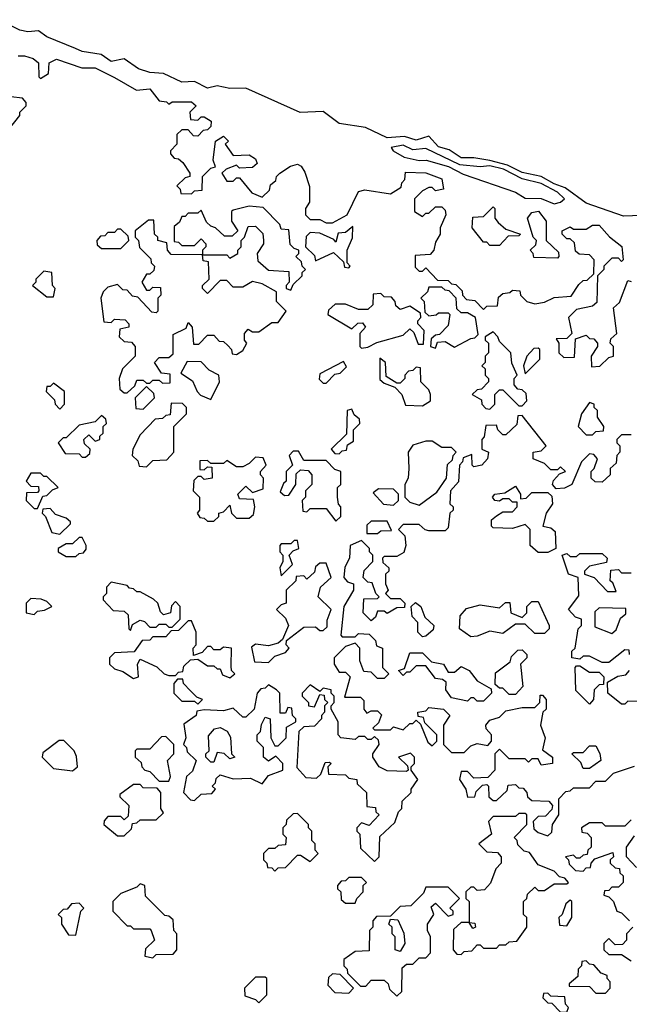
# Model space of a CAD drawing. Extents: x 2889633 to 3052318, y 540750 to 918690.
# Tile 311 of 656: x 2902080 to 2903979, y 779285 to 782353. Entities that reach past the tile are written whole.
import ezdxf

# ---------------------------------------------------------------- set-up
doc = ezdxf.new("R2010")
doc.units = 0

msp = doc.modelspace()

# ---------------------------------------------------------------- linework, layer by layer
at = {"layer": '0CON02XD'}
for points in [[(2903845, 781781.8), (2903779.7, 781829.7), (2903745, 781841.4), (2903705, 781864.4), (2903645, 781876.5), (2903599.7, 781899.7), (2903545, 781914.6), (2903495, 781922.9), (2903455, 781922.2), (2903417.6, 781947.6), (2903385, 781956.9), (2903355, 781990), (2903315, 781977.5), (2903279.1, 781989.1), (2903225, 781985.5), (2903157, 782017), (2903075, 782029.5), (2903025, 782066.7), (2902953.5, 782063.5), (2902785, 782140), (2902735, 782138.9), (2902695, 782146.7), (2902665, 782140), (2902625, 782160.6), (2902585, 782158.1), (2902527.5, 782185), (2902485, 782188.9), (2902450, 782200), (2902405, 782230.8), (2902365, 782222.5), (2902333.3, 782245), (2902275, 782254.4), (2902253.8, 782263.8), (2902165, 782299.4), (2902138.2, 782318.2), (2902105, 782315.4), (2902080.8, 782320.8), (2902015, 782353.1)], [(2902075, 782240), (2902095, 782240), (2902121.7, 782231.7), (2902138.3, 782218.3), (2902140, 782175), (2902145, 782170), (2902170, 782185), (2902171.7, 782218.3), (2902195, 782230), (2902273.3, 782203.3), (2902315, 782203.3), (2902375, 782172.5), (2902443.6, 782133.6), (2902485, 782137.5), (2902515, 782100), (2902537, 782097), (2902545, 782090), (2902555, 782097.5), (2902615, 782097.5), (2902630, 782085), (2902610, 782065), (2902611.7, 782041.7), (2902635, 782040), (2902645, 782050), (2902655, 782050), (2902677, 782037), (2902675, 782020), (2902665, 782010), (2902651.7, 782008.3), (2902635, 781990), (2902621.7, 781991.7), (2902605, 782010), (2902585, 782010), (2902570, 781995), (2902570, 781965), (2902550, 781945), (2902550, 781935), (2902561.7, 781921.7), (2902575, 781920), (2902588.3, 781908.3), (2902610, 781875), (2902610, 781865), (2902595, 781860), (2902570, 781835), (2902580, 781825), (2902581.7, 781811.7), (2902615, 781810), (2902625, 781820), (2902648.3, 781821.7), (2902650, 781865), (2902675, 781890), (2902690, 781895), (2902682.5, 781915), (2902690, 781975), (2902715, 781990), (2902730, 781975), (2902720, 781965), (2902745, 781930), (2902795, 781932.5), (2902815, 781920), (2902820, 781905), (2902805, 781892.5), (2902765, 781890), (2902755, 781900), (2902723, 781887), (2902710, 781875), (2902725, 781850), (2902745, 781850), (2902755, 781860), (2902765, 781860), (2902803.6, 781813.6), (2902835, 781800), (2902858.3, 781821.7), (2902861.7, 781838.3), (2902878.3, 781851.7), (2902880, 781865), (2902890, 781875), (2902923.3, 781896.7), (2902945, 781902.5), (2902956.4, 781896.4), (2902968.3, 781878.3), (2902983, 781833), (2902982.5, 781785), (2902970, 781765), (2902970, 781745), (2902985, 781730), (2903015, 781730), (2903035, 781720), (2903055, 781720), (2903100, 781745), (2903135, 781817.5), (2903155, 781822.5), (2903235, 781810), (2903268.3, 781831.7), (2903270, 781845), (2903280, 781855), (2903281.7, 781878.3), (2903345, 781876), (2903395, 781857.5), (2903400, 781825), (2903375, 781820), (2903365, 781830), (2903355, 781830), (2903335, 781820), (2903310, 781795), (2903310, 781755), (2903335, 781740), (2903345, 781750), (2903355, 781750), (2903375, 781770), (2903395, 781770), (2903405, 781760), (2903407.5, 781745), (2903390, 781705), (2903390, 781685), (2903375, 781660)], [(2902045, 782010), (2902080, 782055), (2902080, 782065), (2902100, 782085), (2902100, 782095), (2902088.3, 782108.3), (2902052.5, 782112.5), (2902045, 782120), (2902035, 782110), (2902015, 782110), (2902005, 782100), (2901995, 782100), (2901985, 782110), (2901955, 782110), (2901941.7, 782098.3), (2901941.7, 782091.7), (2901970, 782065), (2901970, 782055), (2901960, 782045), (2901961.7, 782031.7), (2902005, 782030), (2902035, 782010), (2902045, 782010)], [(2903745, 781779.2), (2903765, 781784.3), (2903777.5, 781795), (2903755.4, 781815.4), (2903705, 781842.2), (2903645, 781857.5), (2903587.5, 781887.5), (2903545, 781897.9), (2903515, 781894.2), (2903450.9, 781900.9), (2903345, 781952), (2903305, 781948), (2903275, 781962), (2903237.5, 781955), (2903243.3, 781945), (2903277.5, 781925), (2903325, 781914.2), (2903345.9, 781915.9), (2903416, 781896), (2903461.3, 781871.3), (2903625, 781816), (2903655, 781797.5), (2903705, 781795.7), (2903745, 781779.2)], [(2902925, 781510), (2902931.7, 781528.3), (2902960, 781555), (2902960, 781565), (2902970, 781575), (2902960, 781585), (2902958.3, 781598.3), (2902940, 781615), (2902950, 781625), (2902950, 781635), (2902935, 781640), (2902923, 781653), (2902918.3, 781698.3), (2902895, 781700), (2902890, 781715), (2902838.3, 781768.3), (2902795, 781772.5), (2902745, 781760), (2902740, 781755), (2902740, 781725), (2902760, 781695), (2902741.7, 781678.3), (2902718.3, 781678.3), (2902690, 781705), (2902675, 781710), (2902661.7, 781721.7), (2902645, 781760), (2902635, 781750), (2902605, 781750), (2902595, 781740), (2902585, 781740), (2902578.3, 781721.7), (2902561.7, 781708.3), (2902561.7, 781661.7), (2902575, 781660), (2902585, 781650), (2902625, 781650), (2902645, 781670), (2902660, 781655), (2902660, 781645), (2902650, 781635), (2902650, 781620), (2902725, 781620), (2902735, 781610), (2902760, 781625), (2902760, 781635), (2902770, 781645), (2902770, 781665), (2902780, 781675), (2902791.7, 781708.3), (2902815, 781710), (2902837, 781687), (2902840, 781665), (2902840, 781655), (2902820, 781625), (2902821.7, 781601.7), (2902855, 781572.5), (2902918.3, 781568.3), (2902920, 781535), (2902910, 781525), (2902910, 781515), (2902925, 781510)], [(2903575, 781650), (2903545, 781650), (2903535, 781660), (2903525, 781660), (2903490, 781705), (2903491.7, 781738.3), (2903525, 781740), (2903555, 781770), (2903560, 781765), (2903560, 781735), (2903570.7, 781720.7), (2903595, 781700), (2903640, 781685), (2903635, 781680), (2903601.7, 781678.3), (2903575, 781650)], [(2904017.3, 781742.7), (2903961.4, 781741.4), (2903845, 781781.8)], [(2902415, 781190), (2902438.3, 781211.7), (2902445, 781230), (2902465, 781230), (2902475, 781220), (2902485, 781220), (2902495, 781230), (2902515, 781230), (2902525, 781220), (2902548.3, 781221.7), (2902548.3, 781248.3), (2902521.7, 781251.7), (2902500, 781285), (2902515, 781300), (2902545, 781300), (2902558.3, 781311.7), (2902558.3, 781371.7), (2902598.3, 781391.7), (2902605, 781410), (2902617.5, 781395), (2902621.7, 781341.7), (2902638.3, 781341.7), (2902665, 781370), (2902685, 781370), (2902701.7, 781351.7), (2902715, 781350), (2902728.3, 781338.3), (2902740, 781325), (2902741.7, 781311.7), (2902755, 781310), (2902775, 781322.5), (2902787.5, 781345), (2902780, 781355), (2902780, 781375), (2902791.7, 781388.3), (2902805, 781380), (2902825, 781380), (2902865, 781410), (2902885, 781410), (2902910, 781445), (2902880, 781475), (2902880, 781505), (2902835, 781530), (2902805, 781537.5), (2902775, 781520), (2902745, 781520), (2902725, 781540), (2902705, 781540), (2902665, 781500), (2902650, 781515), (2902650, 781525), (2902670, 781545), (2902668.3, 781598.3), (2902651.7, 781601.7), (2902650, 781620), (2902551.7, 781621.7), (2902540, 781635), (2902538.3, 781658.3), (2902510, 781665), (2902510, 781675), (2902500, 781685), (2902498.3, 781728.3), (2902481.7, 781728.3), (2902440, 781695), (2902440, 781675), (2902450, 781665), (2902453, 781643), (2902488.3, 781608.3), (2902490, 781595), (2902500, 781585), (2902498.3, 781571.7), (2902485, 781560), (2902475, 781560), (2902460, 781535), (2902475, 781510), (2902485, 781510), (2902495, 781520), (2902518.3, 781518.3), (2902520, 781495), (2902510, 781485), (2902510, 781445), (2902505, 781440), (2902491.7, 781441.7), (2902448.3, 781488.3), (2902431.7, 781491.7), (2902415, 781510), (2902401.7, 781511.7), (2902385, 781527.5), (2902355, 781520), (2902340, 781505), (2902332.5, 781485), (2902341.7, 781411.7), (2902365, 781410), (2902375, 781420), (2902408.3, 781418.3), (2902420, 781405), (2902420, 781395), (2902391.7, 781388.3), (2902390, 781365), (2902405, 781350), (2902428.3, 781348.3), (2902440, 781335), (2902440, 781305), (2902400, 781265), (2902390, 781235), (2902391.7, 781201.7), (2902405, 781190), (2902415, 781190)], [(2903755, 781610), (2903681.7, 781611.7), (2903680, 781625), (2903670, 781635), (2903688.3, 781651.7), (2903690, 781665), (2903680, 781675), (2903662.5, 781735), (2903675, 781752.5), (2903696.1, 781756.1), (2903720, 781725), (2903720, 781665), (2903758.3, 781628.3), (2903760, 781615), (2903755, 781610)], [(2902395, 781640), (2902420, 781665), (2902418.3, 781678.3), (2902395, 781700), (2902385, 781700), (2902375, 781690), (2902355, 781690), (2902345, 781680), (2902331.7, 781678.3), (2902320, 781665), (2902321.7, 781651.7), (2902335, 781640), (2902395, 781640)], [(2903105, 781580), (2903110, 781585), (2903100, 781595), (2903100, 781635), (2903117, 781673), (2903118.3, 781708.3), (2903095, 781690), (2903071.7, 781688.3), (2903065, 781660), (2903058.3, 781668.3), (2903015, 781687.5), (2902985, 781690), (2902972.5, 781677.5), (2902970, 781645), (2902998.3, 781618.3), (2903001.7, 781601.7), (2903057.5, 781627.5), (2903088.3, 781598.3), (2903091.7, 781581.7), (2903105, 781580)], [(2903375, 781660), (2903370, 781635), (2903358.3, 781621.7), (2903311.7, 781618.3), (2903311.7, 781581.7), (2903325, 781570), (2903335, 781570), (2903345, 781580), (2903381.7, 781541.7), (2903415, 781540), (2903425, 781530), (2903438.3, 781528.3), (2903458.3, 781508.3), (2903460, 781495), (2903471.7, 781481.7), (2903498.3, 781478.3), (2903525, 781450), (2903535, 781460), (2903568.3, 781461.7), (2903571.7, 781488.3), (2903585, 781500), (2903607, 781503), (2903615, 781510), (2903638.3, 781508.3), (2903640, 781495), (2903660, 781475), (2903685, 781467.5), (2903715, 781472.5), (2903745, 781487.5), (2903798.3, 781491.7), (2903821.7, 781528.3), (2903835, 781540), (2903848.3, 781541.7), (2903868.3, 781561.7), (2903870, 781605), (2903855, 781620), (2903823, 781623), (2903811.7, 781631.7), (2903808.3, 781658.3), (2903795, 781670), (2903785, 781670), (2903770, 781685), (2903770, 781695), (2903795, 781707.5), (2903805, 781700), (2903845, 781700), (2903865, 781712.5), (2903885, 781712.5), (2903917, 781677), (2903956.1, 781646.1), (2903960, 781605), (2903955, 781600), (2903945, 781610), (2903925, 781610), (2903900, 781585), (2903900, 781575), (2903880, 781555), (2903878.3, 781471.7), (2903865, 781460), (2903815, 781450), (2903790, 781425), (2903800, 781375), (2903785, 781360), (2903751.7, 781358.3), (2903760, 781345), (2903760, 781315), (2903775, 781300), (2903808.3, 781301.7), (2903811.7, 781358.3), (2903845, 781370), (2903855, 781360), (2903868.3, 781358.3), (2903880, 781345), (2903880, 781335), (2903860, 781305), (2903861.7, 781271.7), (2903887, 781273), (2903915, 781300), (2903930, 781305), (2903930, 781335), (2903920, 781345), (2903921.7, 781358.3), (2903940, 781375), (2903930, 781455), (2903948.3, 781471.7), (2903975, 781540), (2903985, 781537.5)], [(2902185, 781490), (2902190, 781515), (2902182.5, 781525), (2902180, 781565), (2902155, 781570), (2902130, 781545), (2902130, 781535), (2902120, 781525), (2902165, 781490), (2902185, 781490)], [(2903375, 781330), (2903381.7, 781348.3), (2903405, 781350), (2903435, 781332.5), (2903485, 781360), (2903498.3, 781361.7), (2903508.3, 781371.7), (2903500, 781425), (2903475, 781440), (2903455, 781440), (2903441.7, 781451.7), (2903440, 781485), (2903418.3, 781508.3), (2903405, 781510), (2903395, 781520), (2903355, 781520), (2903350, 781505), (2903330, 781485), (2903340, 781475), (2903341.7, 781441.7), (2903355, 781430), (2903377, 781433), (2903385, 781440), (2903415, 781440), (2903420, 781435), (2903415, 781400), (2903388.3, 781371.7), (2903375, 781370), (2903361.7, 781358.3), (2903360, 781335), (2903375, 781330)], [(2903145, 781330), (2903165, 781332.5), (2903193, 781347), (2903275, 781370), (2903295, 781390), (2903308.3, 781378.3), (2903321.7, 781341.7), (2903338.3, 781341.7), (2903340, 781385), (2903320, 781405), (2903320, 781415), (2903330, 781425), (2903328.3, 781438.3), (2903295, 781460), (2903265, 781450), (2903251.7, 781461.7), (2903250, 781475), (2903238.3, 781488.3), (2903215, 781490), (2903205, 781500), (2903181.7, 781498.3), (2903180, 781465), (2903165, 781450), (2903135, 781450), (2903095, 781466.7), (2903063, 781467), (2903041.7, 781448.3), (2903040, 781435), (2903115, 781390), (2903133, 781407), (2903148.3, 781408.3), (2903157.5, 781395), (2903140, 781375), (2903140, 781335), (2903145, 781330)], [(2903545, 781140), (2903560, 781155), (2903560, 781185), (2903575, 781200), (2903585, 781200), (2903635, 781150), (2903645, 781150), (2903660, 781165), (2903658.3, 781188.3), (2903645, 781200), (2903631.7, 781201.7), (2903620, 781215), (2903620, 781235), (2903630, 781245), (2903613, 781283), (2903610, 781315), (2903575, 781350), (2903570, 781365), (2903555, 781380), (2903530, 781365), (2903530, 781355), (2903540, 781345), (2903540, 781315), (2903530, 781305), (2903530, 781285), (2903520, 781275), (2903530, 781265), (2903530, 781245), (2903540, 781235), (2903540, 781225), (2903518.3, 781201.7), (2903505, 781200), (2903490, 781185), (2903518.3, 781168.3), (2903520, 781155), (2903531.7, 781141.7), (2903545, 781140)], [(2903655, 781250), (2903700, 781295), (2903700, 781325), (2903695, 781330), (2903681.7, 781328.3), (2903660, 781305), (2903650, 781275), (2903655, 781250)], [(2903335, 781150), (2903360, 781165), (2903360, 781185), (2903355, 781200), (2903330, 781225), (2903328.3, 781268.3), (2903315, 781270), (2903305, 781260), (2903291.7, 781258.3), (2903280, 781245), (2903280, 781235), (2903265, 781220), (2903255, 781220), (2903221.7, 781241.7), (2903220, 781285), (2903201.7, 781298.3), (2903201.7, 781231.7), (2903215, 781220), (2903248.3, 781208.3), (2903270, 781185), (2903281.7, 781151.7), (2903335, 781150)], [(2902675, 781170), (2902702.5, 781225), (2902700, 781245), (2902670.7, 781260.7), (2902645, 781287.5), (2902601.7, 781288.3), (2902581.7, 781251.7), (2902618.3, 781228.3), (2902632.5, 781195), (2902643.6, 781183.6), (2902675, 781170)], [(2903035, 781220), (2903061.7, 781248.3), (2903078.3, 781251.7), (2903098.3, 781271.7), (2903088.3, 781288.3), (2903015, 781250), (2903013, 781233), (2903025, 781220), (2903035, 781220)], [(2902205, 781140), (2902220, 781155), (2902220, 781195), (2902185, 781220), (2902175, 781210), (2902165, 781210), (2902162.5, 781195), (2902188.3, 781168.3), (2902190, 781155), (2902205, 781140)], [(2902465, 781140), (2902500, 781175), (2902498.3, 781188.3), (2902475, 781210), (2902440, 781175), (2902441.7, 781141.7), (2902465, 781140)], [(2902475, 780960), (2902495, 780980), (2902538.3, 780981.7), (2902560, 781005), (2902560, 781085), (2902600, 781125), (2902600, 781145), (2902587, 781157), (2902551.7, 781158.3), (2902548.3, 781121.7), (2902535, 781120), (2902525, 781110), (2902501.7, 781108.3), (2902455, 781060), (2902432.5, 781015), (2902430, 780995), (2902448.3, 780978.3), (2902451.7, 780961.7), (2902475, 780960)], [(2903865, 781060), (2903875, 781070), (2903898.3, 781071.7), (2903900, 781085), (2903880, 781115), (2903880, 781135), (2903870, 781145), (2903870, 781155), (2903855, 781160), (2903830, 781125), (2903820, 781085), (2903845, 781060), (2903865, 781060)], [(2902285, 780990), (2902298.3, 781001.7), (2902300, 781015), (2902281.7, 781031.7), (2902280, 781045), (2902295, 781060), (2902315, 781040), (2902330, 781045), (2902330, 781055), (2902340, 781065), (2902340, 781085), (2902350, 781095), (2902348.3, 781108.3), (2902335, 781120), (2902315, 781100), (2902265, 781090), (2902225, 781050), (2902215, 781050), (2902200, 781035), (2902221.7, 781001.7), (2902265, 781000), (2902275, 780990), (2902285, 780990)], [(2903075, 781000), (2903085, 781010), (2903098.3, 781011.7), (2903101.7, 781028.3), (2903120, 781040), (2903120, 781075), (2903140, 781095), (2903138.3, 781108.3), (2903121.7, 781121.7), (2903115, 781140), (2903100, 781135), (2903098.3, 781061.7), (2903050, 781015), (2903061.7, 781001.7), (2903075, 781000)], [(2903985, 781060), (2903955, 781060), (2903940, 781045), (2903940, 781035), (2903950, 781025), (2903950, 781005), (2903940, 780995), (2903938.3, 780971.7), (2903920, 780955), (2903920, 780935), (2903895, 780912.5), (2903873, 780913), (2903860, 780925), (2903860, 780945), (2903870, 780955), (2903880, 780985), (2903868.3, 780998.3), (2903855, 781000), (2903830, 780975), (2903800, 780905), (2903777, 780893), (2903751.7, 780891.7), (2903740, 780905), (2903743, 780917), (2903761.7, 780938.3), (2903780, 780945), (2903765, 780960), (2903755, 780950), (2903735, 780950), (2903715, 780970), (2903680, 780985), (2903680, 781005), (2903705, 781010), (2903720, 781025), (2903645, 781120), (2903631.7, 781118.3), (2903628.3, 781091.7), (2903595, 781060), (2903585, 781060), (2903570, 781075), (2903565, 781090), (2903531.7, 781088.3), (2903527, 781053), (2903520, 781045), (2903520, 781015), (2903540, 781005), (2903537.5, 780985), (2903520, 780965), (2903495, 780960), (2903490, 780965), (2903488.3, 780998.3), (2903461.7, 780988.3), (2903460, 780975), (2903450, 780965), (2903447, 780913), (2903422.5, 780885), (2903420, 780845), (2903430, 780835), (2903430, 780825), (2903420, 780815), (2903415, 780770), (2903405, 780760), (2903355, 780760), (2903343, 780763), (2903325, 780780), (2903275, 780780), (2903260, 780765), (2903280, 780745), (2903282.5, 780715), (2903277, 780693), (2903255, 780680), (2903215, 780680), (2903210, 780675), (2903211.7, 780661.7), (2903230, 780645), (2903230, 780635), (2903220, 780625), (2903220, 780595), (2903227.5, 780575), (2903220, 780565), (2903235, 780550), (2903265, 780550), (2903280, 780535), (2903278.3, 780521.7), (2903255, 780520), (2903225, 780502.5), (2903215, 780510), (2903195, 780510), (2903188.3, 780491.7), (2903175, 780480), (2903150, 780505), (2903151.7, 780548.3), (2903195, 780550), (2903200, 780555), (2903190, 780565), (2903178.3, 780598.3), (2903165, 780600), (2903150, 780615), (2903153, 780637), (2903180, 780665), (2903180, 780685), (2903170, 780695), (2903170, 780705), (2903145, 780730), (2903110, 780715), (2903107.5, 780675), (2903093, 780647), (2903090, 780615), (2903101.7, 780601.7), (2903120, 780595), (2903120, 780575), (2903090, 780525), (2903080, 780435), (2903085, 780430), (2903125, 780430), (2903135, 780440), (2903168.3, 780438.3), (2903188.3, 780418.3), (2903191.7, 780401.7), (2903210, 780395), (2903210, 780335), (2903230, 780315), (2903215, 780300), (2903195, 780300), (2903175, 780320), (2903151.7, 780321.7), (2903140, 780355), (2903140, 780395), (2903125, 780410), (2903095, 780400), (2903060, 780365), (2903060, 780345), (2903075, 780320), (2903095, 780320), (2903110, 780305), (2903091.7, 780241.7), (2903141.7, 780241.7), (2903151.7, 780231.7), (2903152.5, 780205), (2903161.7, 780191.7), (2903175, 780200), (2903195, 780200), (2903207, 780187), (2903198.3, 780161.7), (2903180, 780145), (2903185, 780140), (2903235, 780140), (2903245, 780150), (2903275, 780140), (2903295, 780160), (2903305, 780160), (2903315, 780170), (2903328.3, 780158.3), (2903351.7, 780101.7), (2903365, 780090), (2903380, 780105), (2903380, 780125), (2903341.7, 780161.7), (2903338.3, 780178.3), (2903321.7, 780181.7), (2903320, 780195), (2903345, 780200), (2903355, 780210), (2903400, 780205), (2903420, 780185), (2903400, 780155), (2903400, 780095), (2903425, 780070), (2903465, 780070), (2903485, 780090), (2903505, 780097.5), (2903538.3, 780091.7), (2903550, 780105), (2903550, 780125), (2903533, 780143), (2903532.5, 780155), (2903545, 780170), (2903575, 780180), (2903595, 780200), (2903645, 780210), (2903685, 780210), (2903700, 780225), (2903701.7, 780248.3), (2903708.3, 780248.3), (2903720, 780235), (2903720, 780205), (2903710, 780195), (2903702.5, 780155), (2903717.5, 780115), (2903708.3, 780078.3), (2903740, 780055), (2903740, 780035), (2903705, 780030), (2903695, 780050), (2903675, 780050), (2903665, 780040), (2903655, 780050), (2903605, 780050), (2903575, 780080), (2903560, 780065), (2903560, 780015), (2903538.3, 779991.7), (2903495, 779990), (2903475, 780010), (2903455, 780010), (2903450, 779985), (2903470, 779955), (2903475, 779930), (2903498.3, 779931.7), (2903501.7, 779948.3), (2903521.7, 779968.3), (2903535, 779970), (2903540, 779965), (2903541.7, 779931.7), (2903555, 779920), (2903565, 779920), (2903598.3, 779951.7), (2903601.7, 779968.3), (2903625, 779970), (2903635, 779960), (2903648.3, 779958.3), (2903660, 779945), (2903661.7, 779931.7), (2903675, 779920), (2903728.3, 779918.3), (2903740, 779905), (2903738.3, 779891.7), (2903718.3, 779871.7), (2903695, 779870), (2903680, 779855), (2903681.7, 779831.7), (2903695, 779820), (2903725, 779810)], [(2903325, 780840), (2903379.3, 780880.7), (2903410, 780925), (2903413, 780967), (2903428.3, 780981.7), (2903430, 780995), (2903440, 781005), (2903425, 781020), (2903395, 781020), (2903365, 781040), (2903345, 781040), (2903305, 781027.5), (2903290, 781005), (2903292.5, 780955), (2903290, 780925), (2903280, 780905), (2903280, 780865), (2903295, 780850), (2903325, 780840)], [(2903065, 780790), (2903080, 780805), (2903080, 780835), (2903073, 780843), (2903070, 780865), (2903070, 780895), (2903080, 780905), (2903080, 780945), (2903061.7, 780951.7), (2903035, 780980), (2902965, 780980), (2902948.3, 781008.3), (2902931.7, 781008.3), (2902920, 780995), (2902930, 780965), (2902910, 780945), (2902910, 780915), (2902901.7, 780908.3), (2902891.7, 780881.7), (2902905, 780870), (2902918.3, 780871.7), (2902940, 780905), (2902941.7, 780938.3), (2902955, 780950), (2902978.3, 780948.3), (2902990, 780935), (2902990, 780905), (2902970, 780885), (2902970, 780865), (2902960, 780855), (2902961.7, 780821.7), (2902975, 780820), (2902985, 780830), (2903035, 780830), (2903065, 780790)], [(2902685, 780790), (2902700, 780805), (2902700, 780815), (2902715, 780820), (2902735, 780840), (2902740, 780815), (2902755, 780800), (2902795, 780800), (2902808.3, 780811.7), (2902812.5, 780835), (2902808.3, 780858.3), (2902765, 780860), (2902760, 780875), (2902785, 780900), (2902805, 780880), (2902838.3, 780891.7), (2902840, 780925), (2902830, 780935), (2902830, 780945), (2902847.5, 780965), (2902838.3, 780988.3), (2902815, 780990), (2902795, 780970), (2902775, 780960), (2902755, 780960), (2902725, 780980), (2902715, 780970), (2902675, 780970), (2902665, 780980), (2902641.7, 780978.3), (2902641.7, 780951.7), (2902655, 780950), (2902665, 780960), (2902678.3, 780958.3), (2902680, 780925), (2902655, 780920), (2902645, 780930), (2902635, 780930), (2902623, 780917), (2902620, 780885), (2902640, 780865), (2902640, 780825), (2902632.5, 780815), (2902641.7, 780801.7), (2902655, 780800), (2902665, 780790), (2902685, 780790)], [(2902135, 780830), (2902151.7, 780868.3), (2902165, 780870), (2902181.7, 780888.3), (2902200, 780895), (2902165, 780930), (2902155, 780930), (2902145, 780940), (2902115, 780940), (2902100, 780915), (2902115, 780900), (2902138.3, 780898.3), (2902140, 780885), (2902135, 780880), (2902101.7, 780878.3), (2902100, 780855), (2902125, 780830), (2902135, 780830)], [(2903725, 780692.5), (2903695, 780692.5), (2903670, 780715), (2903670, 780765), (2903655, 780780), (2903615, 780767.5), (2903555, 780770), (2903550, 780775), (2903550, 780795), (2903565, 780807.5), (2903585, 780820), (2903615, 780820), (2903630, 780835), (2903630, 780850), (2903615, 780850), (2903605, 780860), (2903585, 780860), (2903575, 780852.5), (2903560, 780855), (2903552.5, 780865), (2903560, 780875), (2903591.7, 780878.3), (2903625, 780900), (2903640, 780875), (2903640, 780860), (2903658.3, 780861.7), (2903675, 780880), (2903725, 780880), (2903738.3, 780868.3), (2903740, 780845), (2903720, 780815), (2903710, 780775), (2903735, 780770), (2903748.3, 780758.3), (2903750, 780705), (2903725, 780692.5)], [(2903245, 780840), (2903260, 780855), (2903260, 780875), (2903245, 780890), (2903198.3, 780891.7), (2903181.7, 780878.3), (2903213, 780843), (2903245, 780840)], [(2902205, 780750), (2902238.3, 780781.7), (2902238.3, 780788.3), (2902225, 780800), (2902191.7, 780811.7), (2902175, 780830), (2902151.7, 780828.3), (2902150, 780815), (2902160, 780805), (2902180, 780755), (2902205, 780750)], [(2903161.7, 780751.7), (2903195, 780752.5), (2903205, 780760), (2903238.3, 780761.7), (2903225, 780790), (2903175, 780790), (2903161.7, 780778.3), (2903161.7, 780751.7)], [(2902255, 780680), (2902265, 780690), (2902278.3, 780691.7), (2902287, 780703), (2902287.5, 780715), (2902275, 780740), (2902265, 780740), (2902245, 780720), (2902225, 780720), (2902200, 780705), (2902200, 780695), (2902225, 780680), (2902255, 780680)], [(2902895, 780620), (2902930, 780655), (2902920, 780685), (2902931.7, 780698.3), (2902950, 780705), (2902945, 780730), (2902935, 780730), (2902925, 780720), (2902895, 780720), (2902890, 780715), (2902890, 780695), (2902900, 780685), (2902900, 780665), (2902890, 780645), (2902895, 780620)], [(2903980, 780375), (2903978.3, 780388.3), (2903965, 780390), (2903915, 780350), (2903895, 780350), (2903855, 780370), (2903835, 780370), (2903825, 780360), (2903800, 780365), (2903800, 780385), (2903810, 780395), (2903820, 780455), (2903830, 780465), (2903830, 780485), (2903811.7, 780491.7), (2903790, 780515), (2903821.7, 780558.3), (2903820, 780615), (2903790, 780625), (2903770, 780685), (2903785, 780690), (2903795, 780680), (2903815, 780680), (2903825, 780690), (2903895, 780690), (2903910, 780675), (2903908.3, 780661.7), (2903855, 780650), (2903840, 780635), (2903840, 780625), (2903870, 780615), (2903911.7, 780571.7), (2903938.3, 780571.7), (2903928.3, 780598.3), (2903920, 780605), (2903921.7, 780638.3), (2903945, 780640), (2903955, 780630), (2903985, 780630)], [(2902855, 780350), (2902875, 780370), (2902908.3, 780381.7), (2902920, 780395), (2902910, 780405), (2902911.7, 780418.3), (2902965, 780460), (2903001.7, 780461.7), (2903015, 780450), (2903025, 780450), (2903038.3, 780461.7), (2903038.3, 780481.7), (2903050, 780515), (2903010, 780555), (2903017.5, 780585), (2903050, 780615), (2903035, 780660), (2903015, 780660), (2903001.7, 780648.3), (2902998.3, 780631.7), (2902975, 780610), (2902965, 780620), (2902941.7, 780618.3), (2902940, 780605), (2902910, 780575), (2902910, 780535), (2902895, 780530), (2902880, 780515), (2902908.3, 780488.3), (2902917.5, 780465), (2902898.3, 780421.7), (2902885, 780410), (2902855, 780402.5), (2902815, 780407.5), (2902802.5, 780397.5), (2902811.7, 780351.7), (2902855, 780350)], [(2902425, 780450), (2902431.7, 780468.3), (2902455, 780482.5), (2902468.3, 780478.3), (2902485, 780460), (2902505, 780460), (2902515, 780470), (2902535, 780470), (2902545, 780460), (2902555, 780460), (2902580, 780485), (2902580, 780525), (2902565, 780540), (2902553, 780527), (2902550, 780505), (2902528.3, 780498.3), (2902518.3, 780508.3), (2902510, 780535), (2902497, 780547), (2902455, 780570), (2902445, 780570), (2902435, 780580), (2902421.7, 780581.7), (2902415, 780590), (2902365, 780600), (2902350, 780585), (2902350, 780565), (2902340, 780555), (2902340, 780545), (2902371.7, 780511.7), (2902405, 780510), (2902418.3, 780498.3), (2902420, 780455), (2902425, 780450)], [(2902125, 780500), (2902135, 780510), (2902157, 780513), (2902180, 780525), (2902165, 780540), (2902147, 780547), (2902115, 780550), (2902100, 780535), (2902100, 780505), (2902125, 780500)], [(2903335, 780430), (2903320, 780445), (2903320, 780475), (2903303, 780493), (2903300, 780525), (2903313, 780537), (2903330, 780525), (2903341.7, 780491.7), (2903370, 780465), (2903368.3, 780451.7), (2903345, 780432.5), (2903335, 780430)], [(2903485, 780430), (2903450, 780455), (2903452.5, 780495), (2903471.7, 780518.3), (2903515, 780530), (2903575, 780520), (2903593, 780537), (2903607, 780537), (2903610, 780505), (2903645, 780490), (2903660, 780505), (2903660, 780525), (2903675, 780540), (2903695, 780540), (2903730, 780465), (2903730, 780455), (2903715, 780440), (2903685, 780440), (2903655, 780470), (2903625, 780470), (2903585, 780440), (2903545, 780447.5), (2903505, 780432.5), (2903485, 780430)], [(2903925, 780440), (2903938.3, 780451.7), (2903951.7, 780488.3), (2903968.3, 780501.7), (2903968.3, 780518.3), (2903885, 780520), (2903871.7, 780508.3), (2903871.7, 780461.7), (2903925, 780440)], [(2902435, 780300), (2902450, 780305), (2902447.5, 780345), (2902455, 780360), (2902507, 780337), (2902530, 780315), (2902545, 780310), (2902565, 780310), (2902575, 780320), (2902588.3, 780321.7), (2902591.7, 780338.3), (2902611.7, 780358.3), (2902635, 780360), (2902665, 780340), (2902685, 780340), (2902695, 780330), (2902705, 780330), (2902711.7, 780311.7), (2902735, 780302.5), (2902750, 780315), (2902740, 780325), (2902738.3, 780338.3), (2902740, 780395), (2902715, 780397.5), (2902705, 780390), (2902685, 780390), (2902675, 780400), (2902665, 780400), (2902648.3, 780381.7), (2902621.7, 780371.7), (2902620, 780395), (2902630, 780405), (2902630, 780445), (2902615, 780480), (2902605, 780480), (2902575, 780450), (2902551.7, 780448.3), (2902535, 780430), (2902495, 780430), (2902485, 780420), (2902461.7, 780418.3), (2902437, 780383), (2902375, 780380), (2902360, 780365), (2902360, 780345), (2902375, 780330), (2902401.7, 780321.7), (2902435, 780300)], [(2903525, 780230), (2903505, 780230), (2903495, 780240), (2903485, 780240), (2903475, 780230), (2903425, 780240), (2903407.5, 780265), (2903408.3, 780288.3), (2903397.5, 780297.5), (2903375, 780300), (2903345, 780340), (2903315, 780340), (2903295, 780320), (2903285, 780320), (2903275, 780310), (2903260, 780325), (2903278.3, 780331.7), (2903295, 780380), (2903335, 780380), (2903362.5, 780352.5), (2903400, 780345), (2903415, 780320), (2903435, 780320), (2903455, 780337.5), (2903480, 780325), (2903505, 780292.5), (2903548.3, 780268.3), (2903550, 780255), (2903525, 780230)], [(2903625, 780250), (2903605, 780250), (2903585, 780270), (2903575, 780270), (2903561.7, 780281.7), (2903562.5, 780317.5), (2903608.3, 780351.7), (2903611.7, 780368.3), (2903631.7, 780388.3), (2903645, 780390), (2903660, 780375), (2903660, 780365), (2903640, 780345), (2903647.5, 780275), (2903625, 780250)], [(2903855, 780220), (2903813, 780263), (2903810, 780335), (2903815, 780340), (2903825, 780340), (2903855, 780320), (2903885, 780320), (2903900, 780305), (2903898.3, 780281.7), (2903885, 780280), (2903870, 780265), (2903867.5, 780235), (2903855, 780220)], [(2904008.3, 780228.3), (2903975, 780230), (2903965, 780220), (2903955, 780220), (2903912.5, 780255), (2903911.7, 780288.3), (2903943, 780307), (2903968.3, 780311.7), (2903980, 780325)], [(2902635, 780220), (2902650, 780235), (2902631.7, 780241.7), (2902611.7, 780261.7), (2902590, 780285), (2902588.3, 780298.3), (2902571.7, 780298.3), (2902560, 780285), (2902560, 780255), (2902585, 780230), (2902625, 780230), (2902635, 780220)], [(2902625, 779920), (2902645, 779940), (2902678.3, 779941.7), (2902690, 779955), (2902680, 779965), (2902690, 779975), (2902691.7, 779988.3), (2902705, 780000), (2902745, 779987.5), (2902799.3, 779989.3), (2902835, 779972.5), (2902855, 779997.5), (2902900, 780015), (2902900, 780035), (2902878.3, 780058.3), (2902855, 780042.5), (2902840, 780055), (2902840, 780085), (2902820, 780105), (2902820, 780125), (2902830, 780135), (2902833, 780157), (2902845, 780180), (2902860, 780175), (2902862.5, 780115), (2902875, 780090), (2902885, 780090), (2902910, 780115), (2902911.7, 780148.3), (2902940, 780165), (2902940, 780175), (2902930, 780185), (2902928.3, 780208.3), (2902915, 780210), (2902908.3, 780191.7), (2902891.7, 780191.7), (2902890, 780255), (2902880, 780265), (2902855, 780280), (2902845, 780270), (2902831.7, 780268.3), (2902820, 780255), (2902810, 780205), (2902785, 780180), (2902775, 780180), (2902745, 780207.5), (2902715, 780200), (2902655, 780202.5), (2902631.7, 780198.3), (2902630, 780185), (2902591.7, 780158.3), (2902597.5, 780115), (2902590, 780095), (2902600, 780085), (2902601.7, 780071.7), (2902630, 780045), (2902618.3, 780011.7), (2902600, 779995), (2902590, 779945), (2902611.7, 779921.7), (2902625, 779920)], [(2903185, 779730), (2903200, 779745), (2903201.7, 779808.3), (2903248.3, 779851.7), (2903260, 779885), (2903270, 779895), (2903271.7, 779918.3), (2903300, 779945), (2903300, 779955), (2903320, 779985), (2903300, 780015), (2903300, 780025), (2903310, 780035), (2903310, 780055), (2903297.5, 780067.5), (2903260, 780055), (2903288.3, 780028.3), (2903290, 780015), (2903285, 780010), (2903225, 780012.5), (2903200, 780025), (2903180, 780055), (2903180, 780065), (2903200, 780095), (2903198.3, 780108.3), (2903185, 780120), (2903175, 780110), (2903165, 780110), (2903155, 780120), (2903135, 780120), (2903125, 780110), (2903080, 780115), (2903072.5, 780125), (2903072.5, 780165), (2903050, 780205), (2903050, 780215), (2903060, 780225), (2903060, 780245), (2903050, 780255), (2903050, 780265), (2903025, 780270), (2903015, 780260), (2902985, 780280), (2902960, 780255), (2902960, 780245), (2902980, 780225), (2902980, 780215), (2902998.3, 780211.7), (2903015, 780250), (2903028.3, 780248.3), (2903030, 780235), (2903040, 780225), (2903030, 780215), (2903030, 780195), (2903020, 780185), (2903020, 780175), (2902998.3, 780151.7), (2902965, 780150), (2902950, 780135), (2902943, 780023), (2902971.7, 779991.7), (2903005, 779990), (2903018.3, 780001.7), (2903031.7, 780038.3), (2903045, 780040), (2903050, 780035), (2903040, 780025), (2903041.7, 780001.7), (2903095, 780000), (2903105, 779990), (2903130, 779985), (2903131.7, 779971.7), (2903160, 779945), (2903161.7, 779901.7), (2903188.3, 779898.3), (2903190, 779885), (2903200, 779875), (2903168.3, 779841.7), (2903145, 779850), (2903130, 779835), (2903130, 779825), (2903140, 779815), (2903141.7, 779771.7), (2903185, 779730)], [(2902685, 780040), (2902675, 780040), (2902660, 780055), (2902660, 780065), (2902670, 780075), (2902668.3, 780121.7), (2902687, 780143), (2902705, 780147.5), (2902726.4, 780136.4), (2902737, 780117), (2902740, 780065), (2902750, 780055), (2902735, 780050), (2902717, 780067), (2902695, 780070), (2902685, 780040)], [(2902245, 780012.5), (2902260, 780025), (2902257, 780057), (2902250, 780075), (2902217, 780107), (2902203, 780107), (2902151.7, 780068.3), (2902150, 780055), (2902185, 780020), (2902245, 780012.5)], [(2902545, 779980), (2902550, 779995), (2902540, 780045), (2902560, 780065), (2902560, 780095), (2902535, 780120), (2902521.7, 780118.3), (2902485, 780080), (2902445, 780080), (2902440, 780075), (2902440, 780055), (2902458.3, 780038.3), (2902460, 780025), (2902470, 780015), (2902485, 780010), (2902515, 779980), (2902545, 779980)], [(2903855, 780020), (2903835, 780020), (2903828.3, 780038.3), (2903800, 780065), (2903805, 780070), (2903835, 780070), (2903855, 780090), (2903875, 780090), (2903887, 780067), (2903890, 780045), (2903855, 780020)], [(2903725, 779810), (2903738.3, 779821.7), (2903740, 779845), (2903760, 779875), (2903760, 779925), (2903781.7, 779948.3), (2903795, 779950), (2903805, 779960), (2903855, 779960), (2903875, 779980), (2903905, 779980), (2903930, 780005), (2903995, 780027.5)], [(2902405, 779810), (2902428.3, 779831.7), (2902431.7, 779848.3), (2902445, 779850), (2902455, 779860), (2902505, 779860), (2902528.3, 779881.7), (2902520, 779895), (2902520, 779945), (2902508.3, 779958.3), (2902465, 779960), (2902455, 779970), (2902435, 779970), (2902391.7, 779938.3), (2902391.7, 779931.7), (2902420, 779905), (2902418.3, 779871.7), (2902405, 779860), (2902395, 779870), (2902355, 779870), (2902343, 779857), (2902342.5, 779845), (2902385, 779810), (2902405, 779810)], [(2902875, 779700), (2902885, 779710), (2902908.3, 779711.7), (2902945, 779750), (2902955, 779750), (2902985, 779730), (2903010, 779755), (2903000, 779765), (2903000, 779785), (2902990, 779795), (2902990, 779825), (2902980, 779835), (2902980, 779845), (2902945, 779880), (2902931.7, 779878.3), (2902911.7, 779858.3), (2902910, 779845), (2902900, 779835), (2902900, 779815), (2902910, 779805), (2902908.3, 779781.7), (2902885, 779780), (2902875, 779770), (2902855, 779770), (2902840, 779755), (2902840, 779735), (2902850, 779725), (2902851.7, 779711.7), (2902865, 779710), (2902875, 779700)], [(2903455, 779440), (2903465, 779450), (2903488.3, 779451.7), (2903505, 779470), (2903515, 779470), (2903525, 779460), (2903565, 779460), (2903575, 779470), (2903595, 779470), (2903605, 779480), (2903628.3, 779481.7), (2903660, 779525), (2903660, 779555), (2903650, 779565), (2903650, 779605), (2903660, 779615), (2903661.7, 779628.3), (2903685, 779650), (2903695, 779640), (2903715, 779640), (2903745, 779660), (2903785, 779660), (2903790, 779665), (2903778.3, 779678.3), (2903761.7, 779681.7), (2903745, 779700), (2903695, 779720), (2903668.3, 779758.3), (2903651.7, 779761.7), (2903631.7, 779781.7), (2903630, 779795), (2903620, 779805), (2903660, 779845), (2903660, 779875), (2903655, 779880), (2903635, 779880), (2903625, 779870), (2903555, 779870), (2903540, 779855), (2903550, 779815), (2903510, 779785), (2903535, 779760), (2903568.3, 779758.3), (2903580, 779745), (2903580, 779725), (2903563, 779707), (2903547, 779663), (2903528.3, 779641.7), (2903505, 779640), (2903495, 779650), (2903485, 779650), (2903470, 779635), (2903470, 779615), (2903480, 779605), (2903480, 779540), (2903498.3, 779538.3), (2903500, 779525), (2903491.7, 779521.7), (2903480, 779540), (2903455, 779540), (2903431.7, 779518.3), (2903430, 779455), (2903441.7, 779441.7), (2903455, 779440)], [(2903985, 779860), (2903965, 779840), (2903905, 779840), (2903895, 779850), (2903855, 779850), (2903830, 779835), (2903831.7, 779821.7), (2903848.3, 779818.3), (2903860, 779805), (2903860, 779775), (2903850, 779765), (2903848.3, 779751.7), (2903835, 779750), (2903825, 779740), (2903815, 779740), (2903805, 779750), (2903780, 779745), (2903790, 779735), (2903791.7, 779721.7), (2903811.7, 779701.7), (2903835, 779700), (2903845, 779710), (2903858.3, 779711.7), (2903860, 779725), (2903871.7, 779738.3), (2903928.3, 779758.3), (2903930, 779745), (2903920, 779735), (2903920, 779725), (2903935, 779710), (2903948.3, 779708.3), (2903950, 779695), (2903960, 779685), (2903960, 779665), (2903945, 779650), (2903925, 779650), (2903915, 779640), (2903901.7, 779638.3), (2903900, 779625), (2903915, 779620), (2903930, 779605), (2903940, 779575), (2903955, 779570), (2903980, 779545)], [(2904001.7, 779711.7), (2903970, 779745), (2903970, 779775), (2903995, 779810)], [(2903125, 779600), (2903130, 779615), (2903150, 779635), (2903150, 779655), (2903160, 779665), (2903145, 779680), (2903105, 779680), (2903095, 779670), (2903081.7, 779668.3), (2903070, 779655), (2903070, 779645), (2903080, 779635), (2903081.7, 779611.7), (2903095, 779600), (2903125, 779600)], [(2902495, 779430), (2902505, 779440), (2902558.3, 779441.7), (2902570, 779455), (2902570, 779505), (2902560, 779515), (2902558.3, 779548.3), (2902545, 779560), (2902531.7, 779561.7), (2902471.7, 779621.7), (2902470, 779655), (2902455, 779660), (2902445, 779650), (2902395, 779630), (2902370, 779605), (2902370, 779575), (2902415, 779530), (2902425, 779530), (2902435, 779520), (2902485, 779520), (2902490, 779515), (2902500, 779485), (2902471.7, 779458.3), (2902470, 779435), (2902495, 779430)], [(2903255, 779310), (2903270, 779325), (2903271.7, 779398.3), (2903285, 779410), (2903305, 779410), (2903325, 779430), (2903345, 779430), (2903360, 779445), (2903360, 779495), (2903350, 779515), (2903350, 779535), (2903370, 779565), (2903361.7, 779588.3), (2903375, 779600), (2903415, 779560), (2903430, 779565), (2903430, 779575), (2903420, 779585), (2903450, 779615), (2903415, 779650), (2903345, 779650), (2903338.3, 779631.7), (2903298.3, 779591.7), (2903265, 779590), (2903235, 779560), (2903191.7, 779558.3), (2903180, 779545), (2903180, 779525), (2903170, 779515), (2903168.3, 779451.7), (2903125, 779450), (2903090, 779425), (2903090, 779405), (2903100, 779395), (2903101.7, 779381.7), (2903141.7, 779341.7), (2903158.3, 779341.7), (2903175, 779360), (2903215, 779360), (2903228.3, 779348.3), (2903231.7, 779331.7), (2903255, 779310)], [(2902255, 779500), (2902270, 779575), (2902280, 779585), (2902265, 779600), (2902241.7, 779598.3), (2902228.3, 779581.7), (2902215, 779580), (2902200, 779565), (2902210, 779555), (2902210, 779535), (2902231.7, 779501.7), (2902255, 779500)], [(2903785, 779530), (2903800, 779555), (2903800, 779605), (2903795, 779610), (2903781.7, 779598.3), (2903770, 779565), (2903760, 779555), (2903761.7, 779531.7), (2903785, 779530)], [(2903265, 779450), (2903250, 779455), (2903250, 779495), (2903240, 779505), (2903240, 779525), (2903230, 779535), (2903235, 779550), (2903258.3, 779548.3), (2903277, 779507), (2903280, 779475), (2903265, 779450)], [(2903990, 779525), (2903970, 779505), (2903970, 779485), (2903958.3, 779471.7), (2903935, 779470), (2903915, 779490), (2903900, 779475), (2903900, 779455), (2903915, 779440), (2903955, 779440), (2903985, 779420)], [(2903905, 779320), (2903920, 779335), (2903920, 779355), (2903910, 779365), (2903910, 779375), (2903891.7, 779381.7), (2903868.3, 779408.3), (2903855, 779410), (2903845, 779420), (2903831.7, 779418.3), (2903830, 779405), (2903820, 779395), (2903818.3, 779371.7), (2903791.7, 779348.3), (2903791.7, 779341.7), (2903855, 779340), (2903875, 779320), (2903905, 779320)], [(2902825, 779290), (2902850, 779315), (2902850, 779365), (2902845, 779370), (2902815, 779370), (2902780, 779335), (2902781.7, 779311.7), (2902815, 779300), (2902825, 779290)], [(2903105, 779320), (2903120, 779335), (2903078.3, 779378.3), (2903055, 779380), (2903041.7, 779368.3), (2903040, 779345), (2903061.7, 779321.7), (2903105, 779320)], [(2903785, 779260), (2903790, 779275), (2903780, 779285), (2903778.3, 779308.3), (2903735, 779310), (2903725, 779320), (2903711.7, 779318.3), (2903710, 779305), (2903725, 779290), (2903738.3, 779288.3), (2903765, 779260), (2903785, 779260)]]:
    msp.add_lwpolyline(points, dxfattribs=at)

doc.saveas('drawing.dxf')
